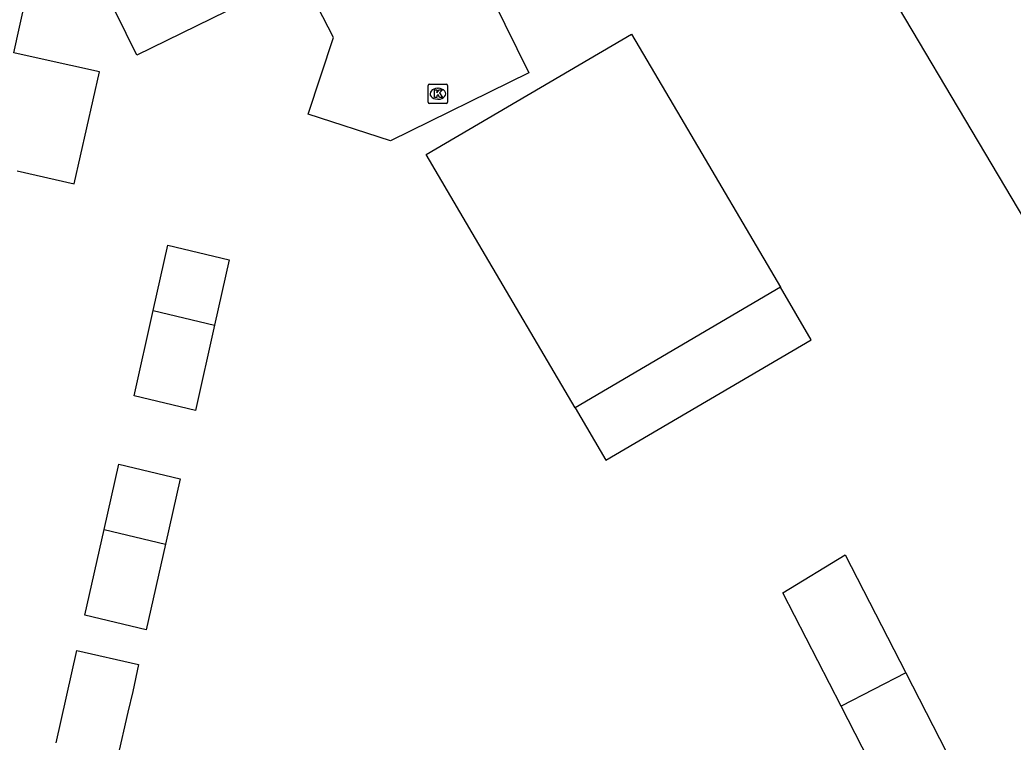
# Model space of a CAD drawing. Extents: x 159718 to 160783, y 383290 to 384030.
# Drawn here: x 160111.9 to 160162.9, y 383342.6 to 383379.7 of the extents above; entities that cross this region are included whole.
import ezdxf

# ---------------------------------------------------------------- set-up
doc = ezdxf.new("R2010")
doc.units = 0
for name, color, linetype in [('IMGEO_Kolk', 7, 'Continuous'), ('IMGEO_Pand', 7, 'Continuous'), ('IMGEO_Pand_overbouw', 7, 'Continuous'), ('IMGEO_Rijbaan_lokaal_open', 7, 'Continuous')]:
    doc.layers.add(name, color=color, linetype=linetype)

msp = doc.modelspace()

# ---------------------------------------------------------------- linework, layer by layer
at = {"layer": 'IMGEO_Kolk'}
for p, q in [((160132.839, 383375.515), (160132.839, 383376.367)), ((160132.914, 383376.441), (160133.766, 383376.441)), ((160133.84, 383376.367), (160133.84, 383375.515)), ((160133.327, 383376.221), (160133.352, 383376.221)), ((160133.766, 383375.441), (160132.914, 383375.441)), ((160133.35, 383375.661), (160133.325, 383375.661))]:
    msp.add_line(p, q, dxfattribs=at)
for points in [[(160132.839, 383375.515), (160132.839, 383376.367)], [(160132.914, 383376.441), (160133.766, 383376.441)], [(160133.84, 383376.367), (160133.84, 383375.515)], [(160133.16, 383376.141), (160133.283, 383376.141), (160133.283, 383375.99), (160133.413, 383376.141), (160133.577, 383376.141), (160133.431, 383375.99), (160133.584, 383375.741), (160133.432, 383375.741), (160133.347, 383375.905), (160133.283, 383375.838), (160133.283, 383375.741), (160133.16, 383375.741), (160133.16, 383376.141)], [(160133.766, 383375.441), (160132.914, 383375.441)]]:
    msp.add_lwpolyline(points, dxfattribs=at)
for centre, start, end in [((160132.916, 383376.365), 91.552, 178.448), ((160132.916, 383376.365), 91.552, 178.448), ((160133.764, 383376.365), 1.552, 88.448), ((160133.764, 383376.365), 1.552, 88.448), ((160132.916, 383375.517), 181.552, 268.448), ((160132.916, 383375.517), 181.552, 268.448), ((160133.764, 383375.517), 271.552, 358.448), ((160133.764, 383375.517), 271.552, 358.448)]:
    msp.add_arc(centre, 0.0765, start, end, dxfattribs=at)
for centre, major_axis, ratio, start_param, end_param in [((160133.326, 383375.941), (-0.387, 0.002), 0.722429, 4.712389, 7.853982), ((160133.351, 383375.941), (-0.39, 0.002), 0.717154, 1.570796, 4.712389)]:
    msp.add_ellipse(centre, major_axis=major_axis, ratio=ratio, start_param=start_param, end_param=end_param, dxfattribs=at)
at = {"layer": 'IMGEO_Pand'}
for points in [[(160164.216, 383368.269), (160153.609, 383386.161)], [(160126.32, 383382.079), (160117.863, 383377.925), (160115.082, 383383.587)], [(160111.711, 383371.972), (160114.65, 383371.313), (160115.937, 383377.06), (160113, 383377.718), (160111.536, 383378.046), (160112.166, 383380.855), (160111.681, 383381.843)], [(160135.274, 383368.499), (160132.742, 383372.811), (160143.297, 383379.01), (160145.829, 383374.699), (160150.945, 383365.99), (160140.389, 383359.79), (160135.274, 383368.499)], [(160118.71, 383364.799), (160119.465, 383368.161), (160122.619, 383367.407), (160121.865, 383364.048)], [(160121.865, 383364.048), (160120.878, 383359.646), (160117.723, 383360.399), (160118.71, 383364.799)], [(160118.71, 383364.799), (160121.865, 383364.048)], [(160116.181, 383353.524), (160116.936, 383356.887), (160120.09, 383356.133), (160119.336, 383352.772)], [(160119.336, 383352.772), (160118.349, 383348.371), (160115.194, 383349.124), (160116.181, 383353.524)], [(160116.181, 383353.524), (160119.336, 383352.772)], [(160154.068, 383344.449), (160151.081, 383350.278), (160154.283, 383352.232), (160157.398, 383346.155)], [(160113.723, 383342.563), (160114.785, 383347.301), (160117.949, 383346.591), (160117.652, 383345.196), (160117.4, 383344.14), (160116.877, 383341.812)], [(160157.398, 383346.155), (160160.512, 383340.078), (160157.309, 383338.124), (160154.068, 383344.449)], [(160157.398, 383346.155), (160154.068, 383344.449)]]:
    msp.add_lwpolyline(points, dxfattribs=at)
at = {"layer": 'IMGEO_Pand_overbouw'}
msp.add_lwpolyline([(160152.529, 383363.293), (160150.945, 383365.99), (160140.389, 383359.79), (160141.973, 383357.093)], close=True, dxfattribs=at)
at = {"layer": 'IMGEO_Rijbaan_lokaal_open'}
msp.add_lwpolyline([(160126.021, 383400.044), (160131.863, 383388.045), (160132.461, 383388.295), (160138.017, 383377.016), (160130.899, 383373.516), (160126.68, 383374.899), (160127.973, 383378.839), (160126.32, 383382.079)], dxfattribs=at)

doc.saveas('drawing.dxf')
